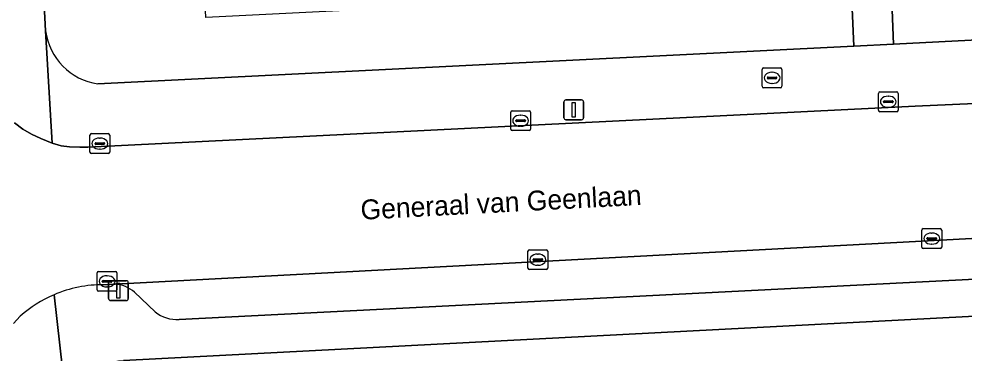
# Model space of a CAD drawing. Extents: x 161084 to 161928, y 385354 to 386522.
# Drawn here: x 161331.43 to 161379.14, y 386004.78 to 386021.64 of the extents above; entities that cross this region are included whole.
import ezdxf

# ---------------------------------------------------------------- set-up
doc = ezdxf.new("R2010")
doc.units = 0
for name, color, linetype in [('IMGEO_Brandkraan', 7, 'Continuous'), ('IMGEO_Erf', 7, 'Continuous'), ('IMGEO_Kolk', 7, 'Continuous'), ('IMGEO_Lichtmast', 7, 'Continuous'), ('IMGEO_Openbare_ruimte_label', 7, 'Continuous'), ('IMGEO_Parkeervlak_open', 7, 'Continuous'), ('IMGEO_Rijbaan_lokaal_open', 7, 'Continuous'), ('IMGEO_Voetpad_open', 7, 'Continuous')]:
    doc.layers.add(name, color=color, linetype=linetype)

msp = doc.modelspace()

# ---------------------------------------------------------------- linework, layer by layer
at = {"layer": 'IMGEO_Brandkraan'}
for p, q in [((161368.947, 386018.238), (161368.947, 386019.09)), ((161369.022, 386019.164), (161369.874, 386019.164)), ((161369.435, 386018.944), (161369.46, 386018.944)), ((161369.948, 386019.09), (161369.948, 386018.238)), ((161369.206, 386018.658), (161369.206, 386018.67)), ((161369.644, 386018.621), (161369.246, 386018.621)), ((161369.249, 386018.707), (161369.647, 386018.707)), ((161369.458, 386018.384), (161369.433, 386018.384)), ((161369.69, 386018.67), (161369.69, 386018.658)), ((161369.874, 386018.164), (161369.022, 386018.164))]:
    msp.add_line(p, q, dxfattribs=at)
for points in [[(161368.947, 386018.238), (161368.947, 386019.09)], [(161369.022, 386019.164), (161369.874, 386019.164)], [(161369.948, 386019.09), (161369.948, 386018.238)], [(161369.874, 386018.164), (161369.022, 386018.164)]]:
    msp.add_lwpolyline(points, dxfattribs=at)
for centre, radius, start, end in [((161369.024, 386019.088), 0.0765, 91.552, 178.448), ((161369.024, 386019.088), 0.0765, 91.552, 178.448), ((161369.872, 386019.088), 0.0765, 1.552, 88.448), ((161369.872, 386019.088), 0.0765, 1.552, 88.448), ((161369.246, 386018.667), 0.0403, 85.8775, 175.7526), ((161369.243, 386018.657), 0.0366, 178.938, 274.7102), ((161369.647, 386018.664), 0.043, 264.8664, 352.4533), ((161369.651, 386018.669), 0.0386, 1.7309, 96.639), ((161369.024, 386018.24), 0.0765, 181.552, 268.448), ((161369.024, 386018.24), 0.0765, 181.552, 268.448), ((161369.872, 386018.24), 0.0765, 271.552, 358.448), ((161369.872, 386018.24), 0.0765, 271.552, 358.448)]:
    msp.add_arc(centre, radius, start, end, dxfattribs=at)
for centre, major_axis, ratio, start_param, end_param in [((161369.434, 386018.664), (-0.387, 0.002), 0.722429, 4.712389, 7.853982), ((161369.459, 386018.664), (-0.39, 0.002), 0.717154, 1.570796, 4.712389)]:
    msp.add_ellipse(centre, major_axis=major_axis, ratio=ratio, start_param=start_param, end_param=end_param, dxfattribs=at)
at = {"layer": 'IMGEO_Erf'}
for points in [[(161373.435, 386023.33), (161367.83, 386023.051), (161362.442, 386022.783), (161357.052, 386022.515), (161351.662, 386022.247), (161346.26, 386021.978), (161340.87, 386021.71), (161340.747, 386024.2), (161335.198, 386023.924), (161335.075, 386026.401), (161332.513, 386026.274), (161332.784, 386021.037)], [(161335.42, 386018.369), (161373.567, 386020.267), (161373.435, 386023.33)], [(161375.464, 386023.43), (161375.581, 386020.367), (161380.148, 386020.594), (161394.231, 386021.295), (161406.67, 386021.914)], [(161396.816, 386007.539), (161336.72, 386004.412)]]:
    msp.add_lwpolyline(points, dxfattribs=at)
msp.add_arc((161335.841, 386021.421), 3.081, 187.1632, 262.1454, dxfattribs=at)
at = {"layer": 'IMGEO_Kolk'}
for p, q in [((161374.813, 386017.032), (161374.813, 386017.884)), ((161374.888, 386017.958), (161375.74, 386017.958)), ((161375.814, 386017.884), (161375.814, 386017.032)), ((161375.072, 386017.452), (161375.072, 386017.464)), ((161375.51, 386017.415), (161375.112, 386017.415)), ((161375.115, 386017.501), (161375.513, 386017.501)), ((161375.301, 386017.738), (161375.326, 386017.738)), ((161375.556, 386017.464), (161375.556, 386017.452)), ((161356.256, 386016.078), (161356.256, 386016.93)), ((161356.331, 386017.004), (161357.183, 386017.004)), ((161357.257, 386016.93), (161357.257, 386016.078)), ((161375.74, 386016.958), (161374.888, 386016.958)), ((161375.324, 386017.178), (161375.299, 386017.178)), ((161356.515, 386016.498), (161356.515, 386016.51)), ((161356.953, 386016.461), (161356.555, 386016.461)), ((161356.558, 386016.547), (161356.956, 386016.547)), ((161356.744, 386016.784), (161356.769, 386016.784)), ((161356.999, 386016.51), (161356.999, 386016.498)), ((161357.183, 386016.004), (161356.331, 386016.004)), ((161356.767, 386016.224), (161356.742, 386016.224)), ((161335.019, 386014.924), (161335.019, 386015.776)), ((161335.094, 386015.85), (161335.946, 386015.85)), ((161335.507, 386015.63), (161335.532, 386015.63)), ((161336.02, 386015.776), (161336.02, 386014.924)), ((161335.278, 386015.344), (161335.278, 386015.356)), ((161335.716, 386015.307), (161335.318, 386015.307)), ((161335.321, 386015.393), (161335.719, 386015.393)), ((161335.53, 386015.07), (161335.505, 386015.07)), ((161335.762, 386015.356), (161335.762, 386015.344)), ((161335.946, 386014.85), (161335.094, 386014.85)), ((161377.007, 386010.133), (161377.007, 386010.985)), ((161377.082, 386011.059), (161377.934, 386011.059)), ((161377.495, 386010.839), (161377.52, 386010.839)), ((161378.008, 386010.985), (161378.008, 386010.133)), ((161377.266, 386010.553), (161377.266, 386010.565)), ((161377.704, 386010.516), (161377.306, 386010.516)), ((161377.309, 386010.602), (161377.707, 386010.602)), ((161377.518, 386010.279), (161377.493, 386010.279)), ((161377.75, 386010.565), (161377.75, 386010.553)), ((161357.125, 386009.069), (161357.125, 386009.921)), ((161357.2, 386009.995), (161358.052, 386009.995)), ((161357.613, 386009.775), (161357.638, 386009.775)), ((161358.126, 386009.921), (161358.126, 386009.069)), ((161377.934, 386010.059), (161377.082, 386010.059)), ((161357.384, 386009.489), (161357.384, 386009.501)), ((161357.822, 386009.452), (161357.424, 386009.452)), ((161357.427, 386009.538), (161357.825, 386009.538)), ((161357.868, 386009.501), (161357.868, 386009.489)), ((161335.383, 386007.976), (161335.383, 386008.828)), ((161335.458, 386008.902), (161336.31, 386008.902)), ((161336.384, 386008.828), (161336.384, 386007.976)), ((161358.052, 386008.995), (161357.2, 386008.995)), ((161357.636, 386009.215), (161357.611, 386009.215)), ((161335.642, 386008.396), (161335.642, 386008.408)), ((161336.08, 386008.359), (161335.682, 386008.359)), ((161335.685, 386008.445), (161336.083, 386008.445)), ((161335.871, 386008.682), (161335.896, 386008.682)), ((161336.126, 386008.408), (161336.126, 386008.396)), ((161336.31, 386007.902), (161335.458, 386007.902)), ((161335.894, 386008.122), (161335.869, 386008.122))]:
    msp.add_line(p, q, dxfattribs=at)
for points in [[(161374.813, 386017.032), (161374.813, 386017.884)], [(161374.888, 386017.958), (161375.74, 386017.958)], [(161375.814, 386017.884), (161375.814, 386017.032)], [(161356.256, 386016.078), (161356.256, 386016.93)], [(161356.331, 386017.004), (161357.183, 386017.004)], [(161357.257, 386016.93), (161357.257, 386016.078)], [(161375.74, 386016.958), (161374.888, 386016.958)], [(161357.183, 386016.004), (161356.331, 386016.004)], [(161335.019, 386014.924), (161335.019, 386015.776)], [(161335.094, 386015.85), (161335.946, 386015.85)], [(161336.02, 386015.776), (161336.02, 386014.924)], [(161335.946, 386014.85), (161335.094, 386014.85)], [(161377.007, 386010.133), (161377.007, 386010.985)], [(161377.082, 386011.059), (161377.934, 386011.059)], [(161378.008, 386010.985), (161378.008, 386010.133)], [(161357.125, 386009.069), (161357.125, 386009.921)], [(161357.2, 386009.995), (161358.052, 386009.995)], [(161358.126, 386009.921), (161358.126, 386009.069)], [(161377.934, 386010.059), (161377.082, 386010.059)], [(161335.383, 386007.976), (161335.383, 386008.828)], [(161335.458, 386008.902), (161336.31, 386008.902)], [(161336.384, 386008.828), (161336.384, 386007.976)], [(161358.052, 386008.995), (161357.2, 386008.995)], [(161336.31, 386007.902), (161335.458, 386007.902)]]:
    msp.add_lwpolyline(points, dxfattribs=at)
for centre, radius, start, end in [((161374.89, 386017.882), 0.0765, 91.552, 178.448), ((161374.89, 386017.882), 0.0765, 91.552, 178.448), ((161375.738, 386017.882), 0.0765, 1.552, 88.448), ((161375.738, 386017.882), 0.0765, 1.552, 88.448), ((161375.112, 386017.461), 0.0403, 85.8775, 175.7526), ((161375.109, 386017.451), 0.0366, 178.938, 274.7102), ((161375.513, 386017.458), 0.043, 264.8664, 352.4533), ((161375.517, 386017.463), 0.0386, 1.7309, 96.639), ((161356.333, 386016.928), 0.0765, 91.552, 178.448), ((161356.333, 386016.928), 0.0765, 91.552, 178.448), ((161357.181, 386016.928), 0.0765, 1.552, 88.448), ((161357.181, 386016.928), 0.0765, 1.552, 88.448), ((161374.89, 386017.034), 0.0765, 181.552, 268.448), ((161374.89, 386017.034), 0.0765, 181.552, 268.448), ((161375.738, 386017.034), 0.0765, 271.552, 358.448), ((161375.738, 386017.034), 0.0765, 271.552, 358.448), ((161356.555, 386016.507), 0.0403, 85.8775, 175.7526), ((161356.552, 386016.497), 0.0366, 178.938, 274.7102), ((161356.956, 386016.504), 0.043, 264.8664, 352.4533), ((161356.96, 386016.509), 0.0386, 1.7309, 96.639), ((161356.333, 386016.08), 0.0765, 181.552, 268.448), ((161356.333, 386016.08), 0.0765, 181.552, 268.448), ((161357.181, 386016.08), 0.0765, 271.552, 358.448), ((161357.181, 386016.08), 0.0765, 271.552, 358.448), ((161335.096, 386015.774), 0.0765, 91.552, 178.448), ((161335.096, 386015.774), 0.0765, 91.552, 178.448), ((161335.944, 386015.774), 0.0765, 1.552, 88.448), ((161335.944, 386015.774), 0.0765, 1.552, 88.448), ((161335.318, 386015.353), 0.0403, 85.8775, 175.7526), ((161335.315, 386015.343), 0.0366, 178.938, 274.7102), ((161335.719, 386015.35), 0.043, 264.8664, 352.4533), ((161335.723, 386015.355), 0.0386, 1.7309, 96.639), ((161335.096, 386014.926), 0.0765, 181.552, 268.448), ((161335.096, 386014.926), 0.0765, 181.552, 268.448), ((161335.944, 386014.926), 0.0765, 271.552, 358.448), ((161335.944, 386014.926), 0.0765, 271.552, 358.448), ((161377.084, 386010.983), 0.0765, 91.552, 178.448), ((161377.084, 386010.983), 0.0765, 91.552, 178.448), ((161377.932, 386010.983), 0.0765, 1.552, 88.448), ((161377.932, 386010.983), 0.0765, 1.552, 88.448), ((161377.306, 386010.562), 0.0403, 85.8775, 175.7526), ((161377.303, 386010.552), 0.0366, 178.938, 274.7102), ((161377.707, 386010.559), 0.043, 264.8664, 352.4533), ((161377.711, 386010.564), 0.0386, 1.7309, 96.639), ((161357.202, 386009.919), 0.0765, 91.552, 178.448), ((161357.202, 386009.919), 0.0765, 91.552, 178.448), ((161358.05, 386009.919), 0.0765, 1.552, 88.448), ((161358.05, 386009.919), 0.0765, 1.552, 88.448), ((161377.084, 386010.135), 0.0765, 181.552, 268.448), ((161377.084, 386010.135), 0.0765, 181.552, 268.448), ((161377.932, 386010.135), 0.0765, 271.552, 358.448), ((161377.932, 386010.135), 0.0765, 271.552, 358.448), ((161357.424, 386009.498), 0.0403, 85.8775, 175.7526), ((161357.421, 386009.488), 0.0366, 178.938, 274.7102), ((161357.825, 386009.495), 0.043, 264.8664, 352.4533), ((161357.829, 386009.5), 0.0386, 1.7309, 96.639), ((161335.46, 386008.826), 0.0765, 91.552, 178.448), ((161335.46, 386008.826), 0.0765, 91.552, 178.448), ((161336.308, 386008.826), 0.0765, 1.552, 88.448), ((161336.308, 386008.826), 0.0765, 1.552, 88.448), ((161357.202, 386009.071), 0.0765, 181.552, 268.448), ((161357.202, 386009.071), 0.0765, 181.552, 268.448), ((161358.05, 386009.071), 0.0765, 271.552, 358.448), ((161358.05, 386009.071), 0.0765, 271.552, 358.448), ((161335.682, 386008.405), 0.0403, 85.8775, 175.7526), ((161335.679, 386008.395), 0.0366, 178.938, 274.7102), ((161336.083, 386008.402), 0.043, 264.8664, 352.4533), ((161336.087, 386008.407), 0.0386, 1.7309, 96.639), ((161335.46, 386007.978), 0.0765, 181.552, 268.448), ((161335.46, 386007.978), 0.0765, 181.552, 268.448), ((161336.308, 386007.978), 0.0765, 271.552, 358.448), ((161336.308, 386007.978), 0.0765, 271.552, 358.448)]:
    msp.add_arc(centre, radius, start, end, dxfattribs=at)
for centre, major_axis, ratio, start_param, end_param in [((161375.3, 386017.458), (-0.387, 0.002), 0.722429, 4.712389, 7.853982), ((161375.325, 386017.458), (-0.39, 0.002), 0.717154, 1.570796, 4.712389), ((161356.743, 386016.504), (-0.387, 0.002), 0.722429, 4.712389, 7.853982), ((161356.768, 386016.504), (-0.39, 0.002), 0.717154, 1.570796, 4.712389), ((161335.506, 386015.35), (-0.387, 0.002), 0.722429, 4.712389, 7.853982), ((161335.531, 386015.35), (-0.39, 0.002), 0.717154, 1.570796, 4.712389), ((161377.494, 386010.559), (-0.387, 0.002), 0.722429, 4.712389, 7.853982), ((161377.519, 386010.559), (-0.39, 0.002), 0.717154, 1.570796, 4.712389), ((161357.612, 386009.495), (-0.387, 0.002), 0.722429, 4.712389, 7.853982), ((161357.637, 386009.495), (-0.39, 0.002), 0.717154, 1.570796, 4.712389), ((161335.87, 386008.402), (-0.387, 0.002), 0.722429, 4.712389, 7.853982), ((161335.895, 386008.402), (-0.39, 0.002), 0.717154, 1.570796, 4.712389)]:
    msp.add_ellipse(centre, major_axis=major_axis, ratio=ratio, start_param=start_param, end_param=end_param, dxfattribs=at)
at = {"layer": 'IMGEO_Lichtmast'}
for p, q in [((161358.944, 386016.655), (161358.944, 386017.455)), ((161358.944, 386017.455), (161358.944, 386016.655)), ((161359.044, 386017.555), (161359.834, 386017.555)), ((161359.834, 386017.555), (161359.044, 386017.555)), ((161359.934, 386017.455), (161359.934, 386016.655)), ((161359.934, 386016.655), (161359.934, 386017.455)), ((161359.834, 386016.555), (161359.044, 386016.555)), ((161359.044, 386016.555), (161359.834, 386016.555)), ((161335.964, 386007.532), (161335.964, 386008.332)), ((161335.964, 386008.332), (161335.964, 386007.532)), ((161336.064, 386008.432), (161336.854, 386008.432)), ((161336.854, 386008.432), (161336.064, 386008.432)), ((161336.954, 386008.332), (161336.954, 386007.532)), ((161336.954, 386007.532), (161336.954, 386008.332)), ((161336.854, 386007.432), (161336.064, 386007.432)), ((161336.064, 386007.432), (161336.854, 386007.432))]:
    msp.add_line(p, q, dxfattribs=at)
for points in [[(161359.364, 386017.43), (161359.514, 386017.43), (161359.514, 386016.68), (161359.364, 386016.68), (161359.364, 386017.43)], [(161336.384, 386008.307), (161336.534, 386008.307), (161336.534, 386007.557), (161336.384, 386007.557), (161336.384, 386008.307)]]:
    msp.add_lwpolyline(points, dxfattribs=at)
for centre, start, end in [((161359.044, 386017.455), 90, 180), ((161359.044, 386017.455), 90, 180), ((161359.834, 386017.455), 0, 90), ((161359.834, 386017.455), 360, 90), ((161359.044, 386016.655), 180, 270), ((161359.044, 386016.655), 180, 270), ((161359.834, 386016.655), 270, 0), ((161359.834, 386016.655), 270, 0), ((161336.064, 386008.332), 90, 180), ((161336.064, 386008.332), 90, 180), ((161336.854, 386008.332), 0, 90), ((161336.854, 386008.332), 360, 90), ((161336.064, 386007.532), 180, 270), ((161336.064, 386007.532), 180, 270), ((161336.854, 386007.532), 270, 0), ((161336.854, 386007.532), 270, 0)]:
    msp.add_arc(centre, 0.1, start, end, dxfattribs=at)
at = {"layer": 'IMGEO_Parkeervlak_open'}
for points in [[(161396.852, 386011.279), (161396.576, 386011.465), (161336.291, 386008.264)], [(161339.524, 386006.477), (161393.649, 386009.211)], [(161337.268, 386007.852), (161338.313, 386006.862)]]:
    msp.add_lwpolyline(points, dxfattribs=at)
for centre, radius, start, end in [((161336.181, 386006.639), 1.628, 48.1343, 86.1355), ((161339.434, 386008.29), 1.816, 231.8786, 272.8485)]:
    msp.add_arc(centre, radius, start, end, dxfattribs=at)
at = {"layer": 'IMGEO_Rijbaan_lokaal_open'}
for points in [[(161400.629, 386018.338), (161380.437, 386017.413), (161376.663, 386017.232), (161334.905, 386015.164), (161334.504, 386015.176), (161333.99, 386015.181), (161333.561, 386015.243), (161333.109, 386015.379), (161332.544, 386015.599), (161332.064, 386015.831), (161331.634, 386016.08), (161331.218, 386016.4)], [(161335.726, 386008.23), (161336.291, 386008.264), (161396.576, 386011.465), (161396.852, 386011.279), (161398.259, 386011.369), (161398.745, 386011.324), (161399.237, 386011.228), (161399.773, 386011.058), (161403.702, 386017.999)], [(161331.162, 386006.268), (161331.505, 386006.653)]]:
    msp.add_lwpolyline(points, dxfattribs=at)
for centre, radius, start, end in [((161335.667, 386001.961), 6.27, 89.4627, 113.1135), ((161335.68, 386001.925), 6.307, 113.0914, 131.4447)]:
    msp.add_arc(centre, radius, start, end, dxfattribs=at)
at = {"layer": 'IMGEO_Voetpad_open'}
for points in [[(161331.218, 386016.4), (161331.634, 386016.08), (161332.064, 386015.831), (161332.544, 386015.599), (161333.109, 386015.379), (161332.784, 386021.037), (161332.513, 386026.274), (161332.176, 386032.798), (161331.847, 386039.17), (161331.621, 386043.553), (161331.461, 386046.642), (161331.2, 386051.66)], [(161412.209, 386018.819), (161413.232, 386019.342), (161414.464, 386019.403), (161414.372, 386022.466), (161413.099, 386022.405), (161409.558, 386022.237), (161406.67, 386021.914), (161394.231, 386021.295), (161380.148, 386020.594), (161375.581, 386020.367), (161373.567, 386020.267), (161335.42, 386018.369)], [(161332.784, 386021.037), (161333.109, 386015.379), (161333.561, 386015.243), (161333.99, 386015.181), (161334.504, 386015.176), (161334.905, 386015.164), (161376.663, 386017.232), (161380.437, 386017.413), (161400.629, 386018.338)], [(161393.649, 386009.211), (161339.524, 386006.477)], [(161336.291, 386008.264), (161335.726, 386008.23)], [(161338.313, 386006.862), (161337.268, 386007.852)], [(161335.093, 385979.224), (161333.999, 386000), (161333.93, 386001.314), (161333.926, 386001.453), (161333.206, 386007.727)], [(161333.206, 386007.727), (161333.926, 386001.453), (161333.937, 386001.717), (161333.971, 386001.979), (161334.029, 386002.237), (161334.109, 386002.488), (161334.212, 386002.731), (161334.336, 386002.964), (161334.48, 386003.186), (161334.644, 386003.393), (161334.825, 386003.585), (161335.022, 386003.76), (161335.235, 386003.916), (161335.461, 386004.053), (161335.698, 386004.17), (161335.944, 386004.264), (161336.198, 386004.337), (161336.457, 386004.386), (161336.72, 386004.412), (161396.816, 386007.539)], [(161331.505, 386006.653), (161331.162, 386006.268)]]:
    msp.add_lwpolyline(points, dxfattribs=at)
msp.add_lwpolyline([(161375.464, 386023.43), (161375.181, 386029.113), (161373.152, 386029.023), (161373.435, 386023.33), (161373.567, 386020.267), (161375.581, 386020.367)], close=True, dxfattribs=at)
for centre, radius, start, end in [((161335.841, 386021.421), 3.081, 187.1632, 262.1454), ((161335.667, 386001.961), 6.27, 89.4627, 113.1135), ((161336.181, 386006.639), 1.628, 48.1343, 86.1355), ((161335.68, 386001.925), 6.307, 113.0914, 131.4447), ((161339.434, 386008.29), 1.816, 231.8786, 272.8485)]:
    msp.add_arc(centre, radius, start, end, dxfattribs=at)

# ---------------------------------------------------------------- texts
at = {"layer": 'IMGEO_Openbare_ruimte_label'}
msp.add_text('Generaal van Geenlaan', height=1, rotation=3.0369, dxfattribs=at).set_placement((161348.704, 386011.507))

doc.saveas('drawing.dxf')
